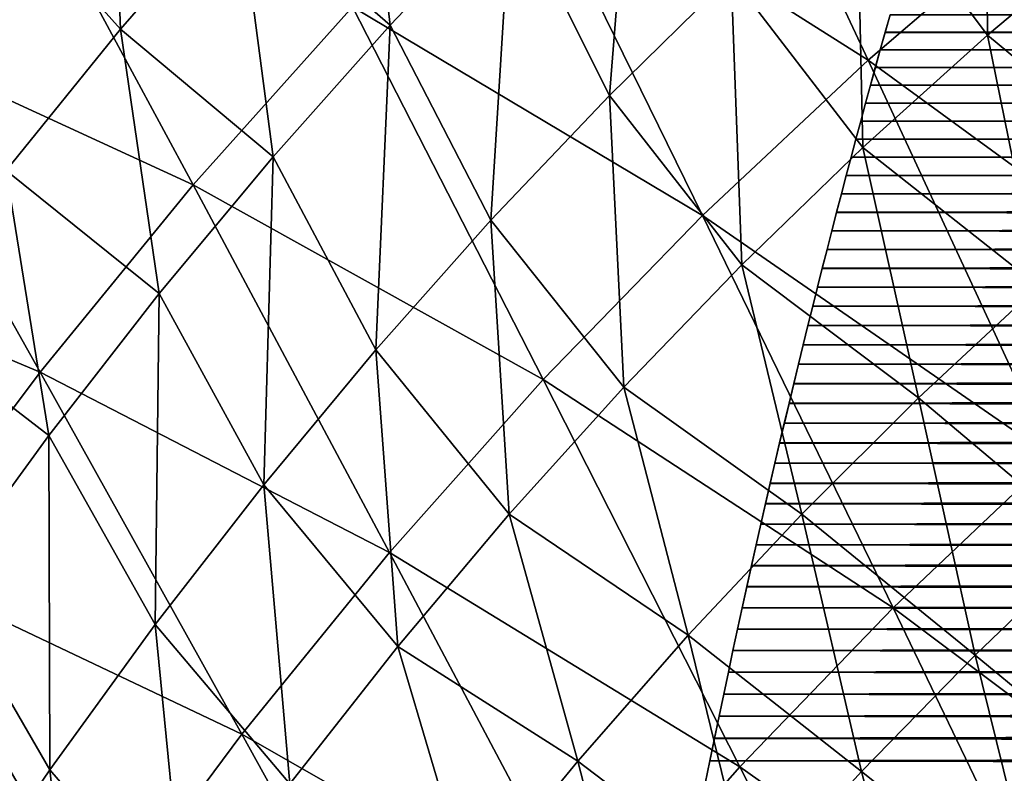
# Model space of a CAD drawing. Header units: millimetres. Extents: x -300 to 300, y -500 to 500.
# Tile 680 of 988: x -164 to -134, y 315 to 338. Entities that reach past the tile are written whole.
import ezdxf

# ---------------------------------------------------------------- set-up
doc = ezdxf.new("R2010")
doc.units = ezdxf.units.MM
doc.header["$LTSCALE"] = 81.481481
for name, color, linetype in [('20', 7, 'CONTINUOUS'), ('22', 7, 'CONTINUOUS'), ('3', 7, 'CONTINUOUS'), ('5', 7, 'CONTINUOUS'), ('6', 7, 'CONTINUOUS')]:
    doc.layers.add(name, color=color, linetype=linetype)

msp = doc.modelspace()

# ---------------------------------------------------------------- linework, layer by layer
at = {"layer": '20', "color": 7, "linetype": 'CONTINUOUS'}
for points in [[(-148.85, 343.24, 63.506), (-138.426, 336.642, 65.486), (-143.751, 347.992, 63.687), (-148.85, 343.24, 63.506)], [(-138.426, 336.642, 65.486), (-133.329, 341.007, 65.657), (-143.751, 347.992, 63.687), (-138.426, 336.642, 65.486)], [(-168.861, 337.698, 60.953), (-158.5, 332.927, 63.136), (-164.155, 343.413, 61.147), (-168.861, 337.698, 60.953)], [(-158.5, 332.927, 63.136), (-153.765, 338.219, 63.322), (-164.155, 343.413, 61.147), (-158.5, 332.927, 63.136)], [(-153.765, 338.219, 63.322), (-143.345, 332.02, 65.311), (-148.85, 343.24, 63.506), (-153.765, 338.219, 63.322)], [(-143.345, 332.02, 65.311), (-138.426, 336.642, 65.486), (-148.85, 343.24, 63.506), (-143.345, 332.02, 65.311)], [(-138.426, 336.642, 65.486), (-128.042, 329.067, 67.281), (-133.329, 341.007, 65.657), (-138.426, 336.642, 65.486)], [(-158.5, 332.927, 63.136), (-148.088, 327.139, 65.133), (-153.765, 338.219, 63.322), (-158.5, 332.927, 63.136)], [(-148.088, 327.139, 65.133), (-143.345, 332.02, 65.311), (-153.765, 338.219, 63.322), (-148.088, 327.139, 65.133)], [(-173.383, 331.696, 60.758), (-163.055, 327.36, 62.947), (-168.861, 337.698, 60.953), (-173.383, 331.696, 60.758)], [(-163.055, 327.36, 62.947), (-158.5, 332.927, 63.136), (-168.861, 337.698, 60.953), (-163.055, 327.36, 62.947)], [(-143.345, 332.02, 65.311), (-132.945, 324.833, 67.117), (-138.426, 336.642, 65.486), (-143.345, 332.02, 65.311)], [(-132.945, 324.833, 67.117), (-128.042, 329.067, 67.281), (-138.426, 336.642, 65.486), (-132.945, 324.833, 67.117)], [(-163.055, 327.36, 62.947), (-152.656, 321.995, 64.952), (-158.5, 332.927, 63.136), (-163.055, 327.36, 62.947)], [(-152.656, 321.995, 64.952), (-148.088, 327.139, 65.133), (-158.5, 332.927, 63.136), (-152.656, 321.995, 64.952)], [(-148.088, 327.139, 65.133), (-137.676, 320.351, 66.948), (-143.345, 332.02, 65.311), (-148.088, 327.139, 65.133)], [(-137.676, 320.351, 66.948), (-132.945, 324.833, 67.117), (-143.345, 332.02, 65.311), (-137.676, 320.351, 66.948)], [(-167.433, 321.514, 62.756), (-163.055, 327.36, 62.947), (-173.383, 331.696, 60.758), (-167.433, 321.514, 62.756)], [(-167.433, 321.514, 62.756), (-157.053, 316.586, 64.769), (-163.055, 327.36, 62.947), (-167.433, 321.514, 62.756)], [(-157.053, 316.586, 64.769), (-152.656, 321.995, 64.952), (-163.055, 327.36, 62.947), (-157.053, 316.586, 64.769)], [(-152.656, 321.995, 64.952), (-142.24, 315.619, 66.776), (-148.088, 327.139, 65.133), (-152.656, 321.995, 64.952)], [(-142.24, 315.619, 66.776), (-137.676, 320.351, 66.948), (-148.088, 327.139, 65.133), (-142.24, 315.619, 66.776)], [(-137.676, 320.351, 66.948), (-127.317, 312.581, 68.587), (-132.945, 324.833, 67.117), (-137.676, 320.351, 66.948)], [(-157.053, 316.586, 64.769), (-146.636, 310.634, 66.602), (-152.656, 321.995, 64.952), (-157.053, 316.586, 64.769)], [(-146.636, 310.634, 66.602), (-142.24, 315.619, 66.776), (-152.656, 321.995, 64.952), (-146.636, 310.634, 66.602)], [(-171.636, 315.387, 62.565), (-161.279, 310.908, 64.584), (-167.433, 321.514, 62.756), (-171.636, 315.387, 62.565)], [(-161.279, 310.908, 64.584), (-157.053, 316.586, 64.769), (-167.433, 321.514, 62.756), (-161.279, 310.908, 64.584)], [(-142.24, 315.619, 66.776), (-131.856, 308.248, 68.425), (-137.676, 320.351, 66.948), (-142.24, 315.619, 66.776)], [(-131.856, 308.248, 68.425), (-127.317, 312.581, 68.587), (-137.676, 320.351, 66.948), (-131.856, 308.248, 68.425)], [(-161.279, 310.908, 64.584), (-150.868, 305.393, 66.426), (-157.053, 316.586, 64.769), (-161.279, 310.908, 64.584)], [(-150.868, 305.393, 66.426), (-146.636, 310.634, 66.602), (-157.053, 316.586, 64.769), (-150.868, 305.393, 66.426)], [(-146.636, 310.634, 66.602), (-136.233, 303.674, 68.261), (-142.24, 315.619, 66.776), (-146.636, 310.634, 66.602)], [(-136.233, 303.674, 68.261), (-131.856, 308.248, 68.425), (-142.24, 315.619, 66.776), (-136.233, 303.674, 68.261)]]:
    msp.add_3dface(points, dxfattribs=at)
at = {"layer": '22', "color": 7, "linetype": 'CONTINUOUS'}
for points in [[(-164.537, 341.881, 45.939), (-160.985, 346.041, 46.075), (-160.659, 337.556, 47.068), (-164.537, 341.881, 45.939)], [(-160.985, 346.041, 46.075), (-157.156, 341.599, 47.203), (-160.659, 337.556, 47.068), (-160.985, 346.041, 46.075)], [(-134.946, 345.834, 49.811), (-134.871, 337.384, 50.662), (-138.772, 342.564, 49.686), (-134.946, 345.834, 49.811)], [(-131.064, 340.585, 50.786), (-134.871, 337.384, 50.662), (-134.946, 345.834, 49.811), (-131.064, 340.585, 50.786)], [(-153.549, 345.486, 47.337), (-152.639, 337.68, 48.305), (-157.156, 341.599, 47.203), (-153.549, 345.486, 47.337)], [(-149.053, 341.443, 48.437), (-152.639, 337.68, 48.305), (-153.549, 345.486, 47.337), (-149.053, 341.443, 48.437)], [(-145.364, 345.055, 48.567), (-146.121, 335.588, 49.43), (-149.053, 341.443, 48.437), (-145.364, 345.055, 48.567)], [(-142.497, 339.15, 49.559), (-146.121, 335.588, 49.43), (-145.364, 345.055, 48.567), (-142.497, 339.15, 49.559)], [(-138.772, 342.564, 49.686), (-138.576, 334.04, 50.537), (-142.497, 339.15, 49.559), (-138.772, 342.564, 49.686)], [(-134.871, 337.384, 50.662), (-138.576, 334.04, 50.537), (-138.772, 342.564, 49.686), (-134.871, 337.384, 50.662)], [(-164.537, 341.881, 45.939), (-160.659, 337.556, 47.068), (-164.061, 333.356, 46.933), (-164.537, 341.881, 45.939)], [(-157.156, 341.599, 47.203), (-156.125, 333.766, 48.173), (-160.659, 337.556, 47.068), (-157.156, 341.599, 47.203)], [(-152.639, 337.68, 48.305), (-156.125, 333.766, 48.173), (-157.156, 341.599, 47.203), (-152.639, 337.68, 48.305)], [(-149.053, 341.443, 48.437), (-149.645, 331.879, 49.3), (-152.639, 337.68, 48.305), (-149.053, 341.443, 48.437)], [(-146.121, 335.588, 49.43), (-149.645, 331.879, 49.3), (-149.053, 341.443, 48.437), (-146.121, 335.588, 49.43)], [(-131.064, 340.585, 50.786), (-129.687, 333.089, 51.631), (-134.871, 337.384, 50.662), (-131.064, 340.585, 50.786)], [(-142.497, 339.15, 49.559), (-142.182, 330.55, 50.41), (-146.121, 335.588, 49.43), (-142.497, 339.15, 49.559)], [(-138.576, 334.04, 50.537), (-142.182, 330.55, 50.41), (-142.497, 339.15, 49.559), (-138.576, 334.04, 50.537)], [(-160.659, 337.556, 47.068), (-159.511, 329.697, 48.039), (-164.061, 333.356, 46.933), (-160.659, 337.556, 47.068)], [(-156.125, 333.766, 48.173), (-159.511, 329.697, 48.039), (-160.659, 337.556, 47.068), (-156.125, 333.766, 48.173)], [(-152.639, 337.68, 48.305), (-153.07, 328.02, 49.169), (-156.125, 333.766, 48.173), (-152.639, 337.68, 48.305)], [(-149.645, 331.879, 49.3), (-153.07, 328.02, 49.169), (-152.639, 337.68, 48.305), (-149.645, 331.879, 49.3)], [(-134.871, 337.384, 50.662), (-133.353, 329.911, 51.51), (-138.576, 334.04, 50.537), (-134.871, 337.384, 50.662)], [(-129.687, 333.089, 51.631), (-133.353, 329.911, 51.51), (-134.871, 337.384, 50.662), (-129.687, 333.089, 51.631)], [(-146.121, 335.588, 49.43), (-145.688, 326.914, 50.281), (-149.645, 331.879, 49.3), (-146.121, 335.588, 49.43)], [(-142.182, 330.55, 50.41), (-145.688, 326.914, 50.281), (-146.121, 335.588, 49.43), (-142.182, 330.55, 50.41)], [(-138.576, 334.04, 50.537), (-136.923, 326.594, 51.387), (-142.182, 330.55, 50.41), (-138.576, 334.04, 50.537)], [(-133.353, 329.911, 51.51), (-136.923, 326.594, 51.387), (-138.576, 334.04, 50.537), (-133.353, 329.911, 51.51)], [(-156.125, 333.766, 48.173), (-156.398, 324.011, 49.036), (-159.511, 329.697, 48.039), (-156.125, 333.766, 48.173)], [(-153.07, 328.02, 49.169), (-156.398, 324.011, 49.036), (-156.125, 333.766, 48.173), (-153.07, 328.02, 49.169)], [(-164.061, 333.356, 46.933), (-162.798, 325.473, 47.904), (-167.363, 328.997, 46.796), (-164.061, 333.356, 46.933)], [(-159.511, 329.697, 48.039), (-162.798, 325.473, 47.904), (-164.061, 333.356, 46.933), (-159.511, 329.697, 48.039)], [(-149.645, 331.879, 49.3), (-149.097, 323.13, 50.151), (-153.07, 328.02, 49.169), (-149.645, 331.879, 49.3)], [(-145.688, 326.914, 50.281), (-149.097, 323.13, 50.151), (-149.645, 331.879, 49.3), (-145.688, 326.914, 50.281)], [(-142.182, 330.55, 50.41), (-140.396, 323.135, 51.262), (-145.688, 326.914, 50.281), (-142.182, 330.55, 50.41)], [(-136.923, 326.594, 51.387), (-140.396, 323.135, 51.262), (-142.182, 330.55, 50.41), (-136.923, 326.594, 51.387)], [(-133.353, 329.911, 51.51), (-131.775, 322.264, 52.311), (-136.923, 326.594, 51.387), (-133.353, 329.911, 51.51)], [(-159.511, 329.697, 48.039), (-159.629, 319.848, 48.903), (-162.798, 325.473, 47.904), (-159.511, 329.697, 48.039)], [(-156.398, 324.011, 49.036), (-159.629, 319.848, 48.903), (-159.511, 329.697, 48.039), (-156.398, 324.011, 49.036)], [(-162.798, 325.473, 47.904), (-165.988, 321.093, 47.769), (-167.363, 328.997, 46.796), (-162.798, 325.473, 47.904)], [(-153.07, 328.02, 49.169), (-152.408, 319.196, 50.02), (-156.398, 324.011, 49.036), (-153.07, 328.02, 49.169)], [(-149.097, 323.13, 50.151), (-152.408, 319.196, 50.02), (-153.07, 328.02, 49.169), (-149.097, 323.13, 50.151)], [(-145.688, 326.914, 50.281), (-143.774, 319.535, 51.136), (-149.097, 323.13, 50.151), (-145.688, 326.914, 50.281)], [(-140.396, 323.135, 51.262), (-143.774, 319.535, 51.136), (-145.688, 326.914, 50.281), (-140.396, 323.135, 51.262)], [(-136.923, 326.594, 51.387), (-135.244, 318.94, 52.189), (-140.396, 323.135, 51.262), (-136.923, 326.594, 51.387)], [(-131.775, 322.264, 52.311), (-135.244, 318.94, 52.189), (-136.923, 326.594, 51.387), (-131.775, 322.264, 52.311)], [(-162.798, 325.473, 47.904), (-162.764, 315.532, 48.769), (-165.988, 321.093, 47.769), (-162.798, 325.473, 47.904)], [(-159.629, 319.848, 48.903), (-162.764, 315.532, 48.769), (-162.798, 325.473, 47.904), (-159.629, 319.848, 48.903)], [(-156.398, 324.011, 49.036), (-155.624, 315.111, 49.888), (-159.629, 319.848, 48.903), (-156.398, 324.011, 49.036)], [(-152.408, 319.196, 50.02), (-155.624, 315.111, 49.888), (-156.398, 324.011, 49.036), (-152.408, 319.196, 50.02)], [(-149.097, 323.13, 50.151), (-147.059, 315.79, 51.009), (-152.408, 319.196, 50.02), (-149.097, 323.13, 50.151)], [(-143.774, 319.535, 51.136), (-147.059, 315.79, 51.009), (-149.097, 323.13, 50.151), (-143.774, 319.535, 51.136)], [(-140.396, 323.135, 51.262), (-138.618, 315.477, 52.066), (-143.774, 319.535, 51.136), (-140.396, 323.135, 51.262)], [(-135.244, 318.94, 52.189), (-138.618, 315.477, 52.066), (-140.396, 323.135, 51.262), (-135.244, 318.94, 52.189)], [(-131.775, 322.264, 52.311), (-129.974, 314.601, 53.071), (-135.244, 318.94, 52.189), (-131.775, 322.264, 52.311)], [(-162.764, 315.532, 48.769), (-165.804, 311.061, 48.635), (-165.988, 321.093, 47.769), (-162.764, 315.532, 48.769)], [(-159.629, 319.848, 48.903), (-158.744, 310.874, 49.755), (-162.764, 315.532, 48.769), (-159.629, 319.848, 48.903)], [(-155.624, 315.111, 49.888), (-158.744, 310.874, 49.755), (-159.629, 319.848, 48.903), (-155.624, 315.111, 49.888)], [(-143.774, 319.535, 51.136), (-141.9, 311.872, 51.942), (-147.059, 315.79, 51.009), (-143.774, 319.535, 51.136)], [(-138.618, 315.477, 52.066), (-141.9, 311.872, 51.942), (-143.774, 319.535, 51.136), (-138.618, 315.477, 52.066)], [(-152.408, 319.196, 50.02), (-150.25, 311.901, 50.881), (-155.624, 315.111, 49.888), (-152.408, 319.196, 50.02)], [(-147.059, 315.79, 51.009), (-150.25, 311.901, 50.881), (-152.408, 319.196, 50.02), (-147.059, 315.79, 51.009)], [(-135.244, 318.94, 52.189), (-133.347, 311.276, 52.951), (-138.618, 315.477, 52.066), (-135.244, 318.94, 52.189)], [(-129.974, 314.601, 53.071), (-133.347, 311.276, 52.951), (-135.244, 318.94, 52.189), (-129.974, 314.601, 53.071)], [(-147.059, 315.79, 51.009), (-145.09, 308.126, 51.816), (-150.25, 311.901, 50.881), (-147.059, 315.79, 51.009)], [(-141.9, 311.872, 51.942), (-145.09, 308.126, 51.816), (-147.059, 315.79, 51.009), (-141.9, 311.872, 51.942)], [(-162.764, 315.532, 48.769), (-161.77, 306.482, 49.622), (-165.804, 311.061, 48.635), (-162.764, 315.532, 48.769)], [(-158.744, 310.874, 49.755), (-161.77, 306.482, 49.622), (-162.764, 315.532, 48.769), (-158.744, 310.874, 49.755)], [(-138.618, 315.477, 52.066), (-136.627, 307.813, 52.83), (-141.9, 311.872, 51.942), (-138.618, 315.477, 52.066)], [(-133.347, 311.276, 52.951), (-136.627, 307.813, 52.83), (-138.618, 315.477, 52.066), (-133.347, 311.276, 52.951)]]:
    msp.add_3dface(points, dxfattribs=at)
at = {"layer": '3', "color": 7, "linetype": 'CONTINUOUS'}
for points in [[(-137.917, 337.468, 16), (-137.77, 337.987, 16), (-137.771, 337.984, 11), (-137.917, 337.468, 16)], [(-137.917, 337.465, 11), (-137.917, 337.468, 16), (-137.771, 337.984, 11), (-137.917, 337.465, 11)], [(-138.063, 336.943, 11), (-138.062, 336.945, 16), (-137.917, 337.465, 11), (-138.063, 336.943, 11)], [(-138.062, 336.945, 16), (-137.917, 337.468, 16), (-137.917, 337.465, 11), (-138.062, 336.945, 16)], [(-138.209, 336.418, 11), (-138.208, 336.42, 16), (-138.063, 336.943, 11), (-138.209, 336.418, 11)], [(-138.208, 336.42, 16), (-138.062, 336.945, 16), (-138.063, 336.943, 11), (-138.208, 336.42, 16)], [(-138.354, 335.89, 11), (-138.353, 335.892, 16), (-138.209, 336.418, 11), (-138.354, 335.89, 11)], [(-138.353, 335.892, 16), (-138.208, 336.42, 16), (-138.209, 336.418, 11), (-138.353, 335.892, 16)], [(-138.499, 335.359, 11), (-138.498, 335.362, 16), (-138.354, 335.89, 11), (-138.499, 335.359, 11)], [(-138.498, 335.362, 16), (-138.353, 335.892, 16), (-138.354, 335.89, 11), (-138.498, 335.362, 16)], [(-138.643, 334.828, 16), (-138.498, 335.362, 16), (-138.499, 335.359, 11), (-138.643, 334.828, 16)], [(-138.643, 334.826, 11), (-138.643, 334.828, 16), (-138.499, 335.359, 11), (-138.643, 334.826, 11)], [(-138.788, 334.289, 11), (-138.787, 334.292, 16), (-138.643, 334.826, 11), (-138.788, 334.289, 11)], [(-138.787, 334.292, 16), (-138.643, 334.828, 16), (-138.643, 334.826, 11), (-138.787, 334.292, 16)], [(-138.931, 333.752, 16), (-138.787, 334.292, 16), (-138.788, 334.289, 11), (-138.931, 333.752, 16)], [(-138.931, 333.749, 11), (-138.931, 333.752, 16), (-138.788, 334.289, 11), (-138.931, 333.749, 11)], [(-139.075, 333.206, 11), (-139.074, 333.209, 16), (-138.931, 333.749, 11), (-139.075, 333.206, 11)], [(-139.074, 333.209, 16), (-138.931, 333.752, 16), (-138.931, 333.749, 11), (-139.074, 333.209, 16)], [(-139.218, 332.663, 16), (-139.074, 333.209, 16), (-139.075, 333.206, 11), (-139.218, 332.663, 16)], [(-139.218, 332.661, 11), (-139.218, 332.663, 16), (-139.075, 333.206, 11), (-139.218, 332.661, 11)], [(-139.361, 332.114, 16), (-139.218, 332.663, 16), (-139.218, 332.661, 11), (-139.361, 332.114, 16)], [(-139.361, 332.111, 11), (-139.361, 332.114, 16), (-139.218, 332.661, 11), (-139.361, 332.111, 11)], [(-139.504, 331.559, 11), (-139.503, 331.561, 16), (-139.361, 332.111, 11), (-139.504, 331.559, 11)], [(-139.503, 331.561, 16), (-139.361, 332.114, 16), (-139.361, 332.111, 11), (-139.503, 331.561, 16)], [(-139.646, 331.006, 16), (-139.503, 331.561, 16), (-139.504, 331.559, 11), (-139.646, 331.006, 16)], [(-139.646, 331.003, 11), (-139.646, 331.006, 16), (-139.504, 331.559, 11), (-139.646, 331.003, 11)], [(-139.788, 330.446, 16), (-139.646, 331.006, 16), (-139.646, 331.003, 11), (-139.788, 330.446, 16)], [(-139.788, 330.444, 11), (-139.788, 330.446, 16), (-139.646, 331.003, 11), (-139.788, 330.444, 11)], [(-139.93, 329.884, 16), (-139.788, 330.446, 16), (-139.788, 330.444, 11), (-139.93, 329.884, 16)], [(-139.93, 329.882, 11), (-139.93, 329.884, 16), (-139.788, 330.444, 11), (-139.93, 329.882, 11)], [(-140.072, 329.316, 11), (-140.071, 329.318, 16), (-139.93, 329.882, 11), (-140.072, 329.316, 11)], [(-140.071, 329.318, 16), (-139.93, 329.884, 16), (-139.93, 329.882, 11), (-140.071, 329.318, 16)], [(-140.213, 328.746, 11), (-140.212, 328.748, 16), (-140.072, 329.316, 11), (-140.213, 328.746, 11)], [(-140.212, 328.748, 16), (-140.071, 329.318, 16), (-140.072, 329.316, 11), (-140.212, 328.748, 16)], [(-140.354, 328.173, 11), (-140.353, 328.175, 16), (-140.213, 328.746, 11), (-140.354, 328.173, 11)], [(-140.353, 328.175, 16), (-140.212, 328.748, 16), (-140.213, 328.746, 11), (-140.353, 328.175, 16)], [(-140.495, 327.596, 11), (-140.494, 327.598, 16), (-140.354, 328.173, 11), (-140.495, 327.596, 11)], [(-140.494, 327.598, 16), (-140.353, 328.175, 16), (-140.354, 328.173, 11), (-140.494, 327.598, 16)], [(-140.635, 327.017, 16), (-140.494, 327.598, 16), (-140.495, 327.596, 11), (-140.635, 327.017, 16)], [(-140.635, 327.015, 11), (-140.635, 327.017, 16), (-140.495, 327.596, 11), (-140.635, 327.015, 11)], [(-140.776, 326.43, 11), (-140.775, 326.433, 16), (-140.635, 327.015, 11), (-140.776, 326.43, 11)], [(-140.775, 326.433, 16), (-140.635, 327.017, 16), (-140.635, 327.015, 11), (-140.775, 326.433, 16)], [(-140.916, 325.841, 11), (-140.915, 325.844, 16), (-140.776, 326.43, 11), (-140.916, 325.841, 11)], [(-140.915, 325.844, 16), (-140.775, 326.433, 16), (-140.776, 326.43, 11), (-140.915, 325.844, 16)], [(-141.055, 325.251, 16), (-140.915, 325.844, 16), (-140.916, 325.841, 11), (-141.055, 325.251, 16)], [(-141.055, 325.248, 11), (-141.055, 325.251, 16), (-140.916, 325.841, 11), (-141.055, 325.248, 11)], [(-141.195, 324.652, 11), (-141.194, 324.654, 16), (-141.055, 325.248, 11), (-141.195, 324.652, 11)], [(-141.194, 324.654, 16), (-141.055, 325.251, 16), (-141.055, 325.248, 11), (-141.194, 324.654, 16)], [(-141.334, 324.053, 16), (-141.194, 324.654, 16), (-141.195, 324.652, 11), (-141.334, 324.053, 16)], [(-141.334, 324.05, 11), (-141.334, 324.053, 16), (-141.195, 324.652, 11), (-141.334, 324.05, 11)], [(-141.474, 323.445, 11), (-141.473, 323.447, 16), (-141.334, 324.05, 11), (-141.474, 323.445, 11)], [(-141.473, 323.447, 16), (-141.334, 324.053, 16), (-141.334, 324.05, 11), (-141.473, 323.447, 16)], [(-141.613, 322.835, 11), (-141.612, 322.837, 16), (-141.474, 323.445, 11), (-141.613, 322.835, 11)], [(-141.612, 322.837, 16), (-141.473, 323.447, 16), (-141.474, 323.445, 11), (-141.612, 322.837, 16)], [(-141.751, 322.223, 16), (-141.612, 322.837, 16), (-141.613, 322.835, 11), (-141.751, 322.223, 16)], [(-141.751, 322.22, 11), (-141.751, 322.223, 16), (-141.613, 322.835, 11), (-141.751, 322.22, 11)], [(-141.89, 321.603, 16), (-141.751, 322.223, 16), (-141.751, 322.22, 11), (-141.89, 321.603, 16)], [(-141.89, 321.601, 11), (-141.89, 321.603, 16), (-141.751, 322.22, 11), (-141.89, 321.601, 11)], [(-142.029, 320.977, 11), (-142.028, 320.979, 16), (-141.89, 321.601, 11), (-142.029, 320.977, 11)], [(-142.028, 320.979, 16), (-141.89, 321.603, 16), (-141.89, 321.601, 11), (-142.028, 320.979, 16)], [(-142.167, 320.348, 11), (-142.166, 320.35, 16), (-142.029, 320.977, 11), (-142.167, 320.348, 11)], [(-142.166, 320.35, 16), (-142.028, 320.979, 16), (-142.029, 320.977, 11), (-142.166, 320.35, 16)], [(-142.305, 319.716, 16), (-142.166, 320.35, 16), (-142.167, 320.348, 11), (-142.305, 319.716, 16)], [(-142.305, 319.714, 11), (-142.305, 319.716, 16), (-142.167, 320.348, 11), (-142.305, 319.714, 11)], [(-142.443, 319.077, 16), (-142.305, 319.716, 16), (-142.305, 319.714, 11), (-142.443, 319.077, 16)], [(-142.443, 319.075, 11), (-142.443, 319.077, 16), (-142.305, 319.714, 11), (-142.443, 319.075, 11)], [(-142.581, 318.433, 16), (-142.443, 319.077, 16), (-142.443, 319.075, 11), (-142.581, 318.433, 16)], [(-142.581, 318.43, 11), (-142.581, 318.433, 16), (-142.443, 319.075, 11), (-142.581, 318.43, 11)], [(-142.719, 317.783, 16), (-142.581, 318.433, 16), (-142.581, 318.43, 11), (-142.719, 317.783, 16)], [(-142.719, 317.781, 11), (-142.719, 317.783, 16), (-142.581, 318.43, 11), (-142.719, 317.781, 11)], [(-142.857, 317.128, 16), (-142.719, 317.783, 16), (-142.719, 317.781, 11), (-142.857, 317.128, 16)], [(-142.857, 317.125, 11), (-142.857, 317.128, 16), (-142.719, 317.781, 11), (-142.857, 317.125, 11)], [(-142.995, 316.464, 11), (-142.994, 316.467, 16), (-142.857, 317.125, 11), (-142.995, 316.464, 11)], [(-142.994, 316.467, 16), (-142.857, 317.128, 16), (-142.857, 317.125, 11), (-142.994, 316.467, 16)], [(-143.133, 315.797, 11), (-143.132, 315.8, 16), (-142.995, 316.464, 11), (-143.133, 315.797, 11)], [(-143.132, 315.8, 16), (-142.994, 316.467, 16), (-142.995, 316.464, 11), (-143.132, 315.8, 16)], [(-143.27, 315.126, 16), (-143.132, 315.8, 16), (-143.133, 315.797, 11), (-143.27, 315.126, 16)], [(-143.27, 315.124, 11), (-143.27, 315.126, 16), (-143.133, 315.797, 11), (-143.27, 315.124, 11)]]:
    msp.add_3dface(points, dxfattribs=at)
at = {"layer": '5', "color": 7, "linetype": 'CONTINUOUS'}
for points in [[(137.917, 337.468, 11), (-137.917, 337.465, 11), (-137.771, 337.984, 11), (137.917, 337.468, 11)], [(137.77, 337.987, 11), (137.917, 337.468, 11), (-137.771, 337.984, 11), (137.77, 337.987, 11)], [(138.062, 336.945, 11), (-138.063, 336.943, 11), (-137.917, 337.465, 11), (138.062, 336.945, 11)], [(137.917, 337.468, 11), (138.062, 336.945, 11), (-137.917, 337.465, 11), (137.917, 337.468, 11)], [(138.208, 336.42, 11), (-138.209, 336.418, 11), (-138.063, 336.943, 11), (138.208, 336.42, 11)], [(138.062, 336.945, 11), (138.208, 336.42, 11), (-138.063, 336.943, 11), (138.062, 336.945, 11)], [(138.353, 335.892, 11), (-138.354, 335.89, 11), (-138.209, 336.418, 11), (138.353, 335.892, 11)], [(138.208, 336.42, 11), (138.353, 335.892, 11), (-138.209, 336.418, 11), (138.208, 336.42, 11)], [(138.498, 335.362, 11), (-138.499, 335.359, 11), (-138.354, 335.89, 11), (138.498, 335.362, 11)], [(138.353, 335.892, 11), (138.498, 335.362, 11), (-138.354, 335.89, 11), (138.353, 335.892, 11)], [(138.643, 334.828, 11), (-138.643, 334.826, 11), (-138.499, 335.359, 11), (138.643, 334.828, 11)], [(138.498, 335.362, 11), (138.643, 334.828, 11), (-138.499, 335.359, 11), (138.498, 335.362, 11)], [(138.787, 334.292, 11), (-138.788, 334.289, 11), (-138.643, 334.826, 11), (138.787, 334.292, 11)], [(138.643, 334.828, 11), (138.787, 334.292, 11), (-138.643, 334.826, 11), (138.643, 334.828, 11)], [(138.931, 333.752, 11), (-138.931, 333.749, 11), (-138.788, 334.289, 11), (138.931, 333.752, 11)], [(138.787, 334.292, 11), (138.931, 333.752, 11), (-138.788, 334.289, 11), (138.787, 334.292, 11)], [(139.074, 333.209, 11), (-139.075, 333.206, 11), (-138.931, 333.749, 11), (139.074, 333.209, 11)], [(138.931, 333.752, 11), (139.074, 333.209, 11), (-138.931, 333.749, 11), (138.931, 333.752, 11)], [(139.218, 332.663, 11), (-139.218, 332.661, 11), (-139.075, 333.206, 11), (139.218, 332.663, 11)], [(139.074, 333.209, 11), (139.218, 332.663, 11), (-139.075, 333.206, 11), (139.074, 333.209, 11)], [(139.361, 332.114, 11), (-139.361, 332.111, 11), (-139.218, 332.661, 11), (139.361, 332.114, 11)], [(139.218, 332.663, 11), (139.361, 332.114, 11), (-139.218, 332.661, 11), (139.218, 332.663, 11)], [(139.503, 331.561, 11), (-139.504, 331.559, 11), (-139.361, 332.111, 11), (139.503, 331.561, 11)], [(139.361, 332.114, 11), (139.503, 331.561, 11), (-139.361, 332.111, 11), (139.361, 332.114, 11)], [(139.646, 331.006, 11), (-139.646, 331.003, 11), (-139.504, 331.559, 11), (139.646, 331.006, 11)], [(139.503, 331.561, 11), (139.646, 331.006, 11), (-139.504, 331.559, 11), (139.503, 331.561, 11)], [(139.788, 330.446, 11), (-139.788, 330.444, 11), (-139.646, 331.003, 11), (139.788, 330.446, 11)], [(139.646, 331.006, 11), (139.788, 330.446, 11), (-139.646, 331.003, 11), (139.646, 331.006, 11)], [(139.93, 329.884, 11), (-139.93, 329.882, 11), (-139.788, 330.444, 11), (139.93, 329.884, 11)], [(139.788, 330.446, 11), (139.93, 329.884, 11), (-139.788, 330.444, 11), (139.788, 330.446, 11)], [(140.071, 329.318, 11), (-140.072, 329.316, 11), (-139.93, 329.882, 11), (140.071, 329.318, 11)], [(139.93, 329.884, 11), (140.071, 329.318, 11), (-139.93, 329.882, 11), (139.93, 329.884, 11)], [(140.212, 328.748, 11), (-140.213, 328.746, 11), (-140.072, 329.316, 11), (140.212, 328.748, 11)], [(140.071, 329.318, 11), (140.212, 328.748, 11), (-140.072, 329.316, 11), (140.071, 329.318, 11)], [(140.353, 328.175, 11), (-140.354, 328.173, 11), (-140.213, 328.746, 11), (140.353, 328.175, 11)], [(140.212, 328.748, 11), (140.353, 328.175, 11), (-140.213, 328.746, 11), (140.212, 328.748, 11)], [(140.494, 327.598, 11), (-140.495, 327.596, 11), (-140.354, 328.173, 11), (140.494, 327.598, 11)], [(140.353, 328.175, 11), (140.494, 327.598, 11), (-140.354, 328.173, 11), (140.353, 328.175, 11)], [(140.635, 327.017, 11), (-140.635, 327.015, 11), (-140.495, 327.596, 11), (140.635, 327.017, 11)], [(140.494, 327.598, 11), (140.635, 327.017, 11), (-140.495, 327.596, 11), (140.494, 327.598, 11)], [(140.775, 326.433, 11), (-140.776, 326.43, 11), (-140.635, 327.015, 11), (140.775, 326.433, 11)], [(140.635, 327.017, 11), (140.775, 326.433, 11), (-140.635, 327.015, 11), (140.635, 327.017, 11)], [(140.915, 325.844, 11), (-140.916, 325.841, 11), (-140.776, 326.43, 11), (140.915, 325.844, 11)], [(140.775, 326.433, 11), (140.915, 325.844, 11), (-140.776, 326.43, 11), (140.775, 326.433, 11)], [(141.055, 325.251, 11), (-141.055, 325.248, 11), (-140.916, 325.841, 11), (141.055, 325.251, 11)], [(140.915, 325.844, 11), (141.055, 325.251, 11), (-140.916, 325.841, 11), (140.915, 325.844, 11)], [(141.194, 324.654, 11), (-141.195, 324.652, 11), (-141.055, 325.248, 11), (141.194, 324.654, 11)], [(141.055, 325.251, 11), (141.194, 324.654, 11), (-141.055, 325.248, 11), (141.055, 325.251, 11)], [(141.334, 324.053, 11), (-141.334, 324.05, 11), (-141.195, 324.652, 11), (141.334, 324.053, 11)], [(141.194, 324.654, 11), (141.334, 324.053, 11), (-141.195, 324.652, 11), (141.194, 324.654, 11)], [(141.473, 323.447, 11), (-141.474, 323.445, 11), (-141.334, 324.05, 11), (141.473, 323.447, 11)], [(141.334, 324.053, 11), (141.473, 323.447, 11), (-141.334, 324.05, 11), (141.334, 324.053, 11)], [(141.612, 322.837, 11), (-141.613, 322.835, 11), (-141.474, 323.445, 11), (141.612, 322.837, 11)], [(141.473, 323.447, 11), (141.612, 322.837, 11), (-141.474, 323.445, 11), (141.473, 323.447, 11)], [(141.751, 322.223, 11), (-141.751, 322.22, 11), (-141.613, 322.835, 11), (141.751, 322.223, 11)], [(141.612, 322.837, 11), (141.751, 322.223, 11), (-141.613, 322.835, 11), (141.612, 322.837, 11)], [(141.89, 321.603, 11), (-141.89, 321.601, 11), (-141.751, 322.22, 11), (141.89, 321.603, 11)], [(141.751, 322.223, 11), (141.89, 321.603, 11), (-141.751, 322.22, 11), (141.751, 322.223, 11)], [(142.028, 320.979, 11), (-142.029, 320.977, 11), (-141.89, 321.601, 11), (142.028, 320.979, 11)], [(141.89, 321.603, 11), (142.028, 320.979, 11), (-141.89, 321.601, 11), (141.89, 321.603, 11)], [(142.166, 320.35, 11), (-142.167, 320.348, 11), (-142.029, 320.977, 11), (142.166, 320.35, 11)], [(142.028, 320.979, 11), (142.166, 320.35, 11), (-142.029, 320.977, 11), (142.028, 320.979, 11)], [(142.305, 319.716, 11), (-142.305, 319.714, 11), (-142.167, 320.348, 11), (142.305, 319.716, 11)], [(142.166, 320.35, 11), (142.305, 319.716, 11), (-142.167, 320.348, 11), (142.166, 320.35, 11)], [(142.443, 319.077, 11), (-142.443, 319.075, 11), (-142.305, 319.714, 11), (142.443, 319.077, 11)], [(142.305, 319.716, 11), (142.443, 319.077, 11), (-142.305, 319.714, 11), (142.305, 319.716, 11)], [(142.581, 318.433, 11), (-142.581, 318.43, 11), (-142.443, 319.075, 11), (142.581, 318.433, 11)], [(142.443, 319.077, 11), (142.581, 318.433, 11), (-142.443, 319.075, 11), (142.443, 319.077, 11)], [(142.719, 317.783, 11), (-142.719, 317.781, 11), (-142.581, 318.43, 11), (142.719, 317.783, 11)], [(142.581, 318.433, 11), (142.719, 317.783, 11), (-142.581, 318.43, 11), (142.581, 318.433, 11)], [(142.857, 317.128, 11), (-142.857, 317.125, 11), (-142.719, 317.781, 11), (142.857, 317.128, 11)], [(142.719, 317.783, 11), (142.857, 317.128, 11), (-142.719, 317.781, 11), (142.719, 317.783, 11)], [(142.994, 316.467, 11), (-142.995, 316.464, 11), (-142.857, 317.125, 11), (142.994, 316.467, 11)], [(142.857, 317.128, 11), (142.994, 316.467, 11), (-142.857, 317.125, 11), (142.857, 317.128, 11)], [(143.132, 315.8, 11), (-143.133, 315.797, 11), (-142.995, 316.464, 11), (143.132, 315.8, 11)], [(142.994, 316.467, 11), (143.132, 315.8, 11), (-142.995, 316.464, 11), (142.994, 316.467, 11)], [(143.27, 315.126, 11), (-143.27, 315.124, 11), (-143.133, 315.797, 11), (143.27, 315.126, 11)], [(143.132, 315.8, 11), (143.27, 315.126, 11), (-143.133, 315.797, 11), (143.132, 315.8, 11)]]:
    msp.add_3dface(points, dxfattribs=at)
at = {"layer": '6', "color": 7, "linetype": 'CONTINUOUS'}
for points in [[(137.771, 337.984, 16), (-137.77, 337.987, 16), (-137.917, 337.468, 16), (137.771, 337.984, 16)], [(137.917, 337.465, 16), (137.771, 337.984, 16), (-137.917, 337.468, 16), (137.917, 337.465, 16)], [(137.917, 337.465, 16), (-137.917, 337.468, 16), (-138.062, 336.945, 16), (137.917, 337.465, 16)], [(138.063, 336.943, 16), (137.917, 337.465, 16), (-138.062, 336.945, 16), (138.063, 336.943, 16)], [(138.063, 336.943, 16), (-138.062, 336.945, 16), (-138.208, 336.42, 16), (138.063, 336.943, 16)], [(138.209, 336.418, 16), (138.063, 336.943, 16), (-138.208, 336.42, 16), (138.209, 336.418, 16)], [(138.209, 336.418, 16), (-138.208, 336.42, 16), (-138.353, 335.892, 16), (138.209, 336.418, 16)], [(138.354, 335.89, 16), (138.209, 336.418, 16), (-138.353, 335.892, 16), (138.354, 335.89, 16)], [(138.354, 335.89, 16), (-138.353, 335.892, 16), (-138.498, 335.362, 16), (138.354, 335.89, 16)], [(138.499, 335.359, 16), (138.354, 335.89, 16), (-138.498, 335.362, 16), (138.499, 335.359, 16)], [(138.499, 335.359, 16), (-138.498, 335.362, 16), (-138.643, 334.828, 16), (138.499, 335.359, 16)], [(138.643, 334.826, 16), (138.499, 335.359, 16), (-138.643, 334.828, 16), (138.643, 334.826, 16)], [(138.643, 334.826, 16), (-138.643, 334.828, 16), (-138.787, 334.292, 16), (138.643, 334.826, 16)], [(138.788, 334.289, 16), (138.643, 334.826, 16), (-138.787, 334.292, 16), (138.788, 334.289, 16)], [(138.788, 334.289, 16), (-138.787, 334.292, 16), (-138.931, 333.752, 16), (138.788, 334.289, 16)], [(138.931, 333.749, 16), (138.788, 334.289, 16), (-138.931, 333.752, 16), (138.931, 333.749, 16)], [(138.931, 333.749, 16), (-138.931, 333.752, 16), (-139.074, 333.209, 16), (138.931, 333.749, 16)], [(139.075, 333.206, 16), (138.931, 333.749, 16), (-139.074, 333.209, 16), (139.075, 333.206, 16)], [(139.075, 333.206, 16), (-139.074, 333.209, 16), (-139.218, 332.663, 16), (139.075, 333.206, 16)], [(139.218, 332.661, 16), (139.075, 333.206, 16), (-139.218, 332.663, 16), (139.218, 332.661, 16)], [(139.218, 332.661, 16), (-139.218, 332.663, 16), (-139.361, 332.114, 16), (139.218, 332.661, 16)], [(139.361, 332.111, 16), (139.218, 332.661, 16), (-139.361, 332.114, 16), (139.361, 332.111, 16)], [(139.361, 332.111, 16), (-139.361, 332.114, 16), (-139.503, 331.561, 16), (139.361, 332.111, 16)], [(139.504, 331.559, 16), (139.361, 332.111, 16), (-139.503, 331.561, 16), (139.504, 331.559, 16)], [(139.504, 331.559, 16), (-139.503, 331.561, 16), (-139.646, 331.006, 16), (139.504, 331.559, 16)], [(139.646, 331.003, 16), (139.504, 331.559, 16), (-139.646, 331.006, 16), (139.646, 331.003, 16)], [(139.646, 331.003, 16), (-139.646, 331.006, 16), (-139.788, 330.446, 16), (139.646, 331.003, 16)], [(139.788, 330.444, 16), (139.646, 331.003, 16), (-139.788, 330.446, 16), (139.788, 330.444, 16)], [(139.788, 330.444, 16), (-139.788, 330.446, 16), (-139.93, 329.884, 16), (139.788, 330.444, 16)], [(139.93, 329.882, 16), (139.788, 330.444, 16), (-139.93, 329.884, 16), (139.93, 329.882, 16)], [(139.93, 329.882, 16), (-139.93, 329.884, 16), (-140.071, 329.318, 16), (139.93, 329.882, 16)], [(140.072, 329.316, 16), (139.93, 329.882, 16), (-140.071, 329.318, 16), (140.072, 329.316, 16)], [(140.072, 329.316, 16), (-140.071, 329.318, 16), (-140.212, 328.748, 16), (140.072, 329.316, 16)], [(140.213, 328.746, 16), (140.072, 329.316, 16), (-140.212, 328.748, 16), (140.213, 328.746, 16)], [(140.213, 328.746, 16), (-140.212, 328.748, 16), (-140.353, 328.175, 16), (140.213, 328.746, 16)], [(140.354, 328.173, 16), (140.213, 328.746, 16), (-140.353, 328.175, 16), (140.354, 328.173, 16)], [(140.354, 328.173, 16), (-140.353, 328.175, 16), (-140.494, 327.598, 16), (140.354, 328.173, 16)], [(140.495, 327.596, 16), (140.354, 328.173, 16), (-140.494, 327.598, 16), (140.495, 327.596, 16)], [(140.495, 327.596, 16), (-140.494, 327.598, 16), (-140.635, 327.017, 16), (140.495, 327.596, 16)], [(140.635, 327.015, 16), (140.495, 327.596, 16), (-140.635, 327.017, 16), (140.635, 327.015, 16)], [(140.635, 327.015, 16), (-140.635, 327.017, 16), (-140.775, 326.433, 16), (140.635, 327.015, 16)], [(140.776, 326.43, 16), (140.635, 327.015, 16), (-140.775, 326.433, 16), (140.776, 326.43, 16)], [(140.776, 326.43, 16), (-140.775, 326.433, 16), (-140.915, 325.844, 16), (140.776, 326.43, 16)], [(140.916, 325.841, 16), (140.776, 326.43, 16), (-140.915, 325.844, 16), (140.916, 325.841, 16)], [(140.916, 325.841, 16), (-140.915, 325.844, 16), (-141.055, 325.251, 16), (140.916, 325.841, 16)], [(141.055, 325.248, 16), (140.916, 325.841, 16), (-141.055, 325.251, 16), (141.055, 325.248, 16)], [(141.055, 325.248, 16), (-141.055, 325.251, 16), (-141.194, 324.654, 16), (141.055, 325.248, 16)], [(141.195, 324.652, 16), (141.055, 325.248, 16), (-141.194, 324.654, 16), (141.195, 324.652, 16)], [(141.195, 324.652, 16), (-141.194, 324.654, 16), (-141.334, 324.053, 16), (141.195, 324.652, 16)], [(141.334, 324.05, 16), (141.195, 324.652, 16), (-141.334, 324.053, 16), (141.334, 324.05, 16)], [(141.334, 324.05, 16), (-141.334, 324.053, 16), (-141.473, 323.447, 16), (141.334, 324.05, 16)], [(141.474, 323.445, 16), (141.334, 324.05, 16), (-141.473, 323.447, 16), (141.474, 323.445, 16)], [(141.474, 323.445, 16), (-141.473, 323.447, 16), (-141.612, 322.837, 16), (141.474, 323.445, 16)], [(141.613, 322.835, 16), (141.474, 323.445, 16), (-141.612, 322.837, 16), (141.613, 322.835, 16)], [(141.613, 322.835, 16), (-141.612, 322.837, 16), (-141.751, 322.223, 16), (141.613, 322.835, 16)], [(141.751, 322.22, 16), (141.613, 322.835, 16), (-141.751, 322.223, 16), (141.751, 322.22, 16)], [(141.751, 322.22, 16), (-141.751, 322.223, 16), (-141.89, 321.603, 16), (141.751, 322.22, 16)], [(141.89, 321.601, 16), (141.751, 322.22, 16), (-141.89, 321.603, 16), (141.89, 321.601, 16)], [(141.89, 321.601, 16), (-141.89, 321.603, 16), (-142.028, 320.979, 16), (141.89, 321.601, 16)], [(142.029, 320.977, 16), (141.89, 321.601, 16), (-142.028, 320.979, 16), (142.029, 320.977, 16)], [(142.029, 320.977, 16), (-142.028, 320.979, 16), (-142.166, 320.35, 16), (142.029, 320.977, 16)], [(142.167, 320.348, 16), (142.029, 320.977, 16), (-142.166, 320.35, 16), (142.167, 320.348, 16)], [(142.167, 320.348, 16), (-142.166, 320.35, 16), (-142.305, 319.716, 16), (142.167, 320.348, 16)], [(142.305, 319.714, 16), (142.167, 320.348, 16), (-142.305, 319.716, 16), (142.305, 319.714, 16)], [(142.305, 319.714, 16), (-142.305, 319.716, 16), (-142.443, 319.077, 16), (142.305, 319.714, 16)], [(142.443, 319.075, 16), (142.305, 319.714, 16), (-142.443, 319.077, 16), (142.443, 319.075, 16)], [(142.443, 319.075, 16), (-142.443, 319.077, 16), (-142.581, 318.433, 16), (142.443, 319.075, 16)], [(142.581, 318.43, 16), (142.443, 319.075, 16), (-142.581, 318.433, 16), (142.581, 318.43, 16)], [(142.581, 318.43, 16), (-142.581, 318.433, 16), (-142.719, 317.783, 16), (142.581, 318.43, 16)], [(142.719, 317.781, 16), (142.581, 318.43, 16), (-142.719, 317.783, 16), (142.719, 317.781, 16)], [(142.719, 317.781, 16), (-142.719, 317.783, 16), (-142.857, 317.128, 16), (142.719, 317.781, 16)], [(142.857, 317.125, 16), (142.719, 317.781, 16), (-142.857, 317.128, 16), (142.857, 317.125, 16)], [(142.857, 317.125, 16), (-142.857, 317.128, 16), (-142.994, 316.467, 16), (142.857, 317.125, 16)], [(142.995, 316.464, 16), (142.857, 317.125, 16), (-142.994, 316.467, 16), (142.995, 316.464, 16)], [(142.995, 316.464, 16), (-142.994, 316.467, 16), (-143.132, 315.8, 16), (142.995, 316.464, 16)], [(143.133, 315.797, 16), (142.995, 316.464, 16), (-143.132, 315.8, 16), (143.133, 315.797, 16)], [(143.133, 315.797, 16), (-143.132, 315.8, 16), (-143.27, 315.126, 16), (143.133, 315.797, 16)], [(143.27, 315.124, 16), (143.133, 315.797, 16), (-143.27, 315.126, 16), (143.27, 315.124, 16)]]:
    msp.add_3dface(points, dxfattribs=at)

doc.saveas('drawing.dxf')
